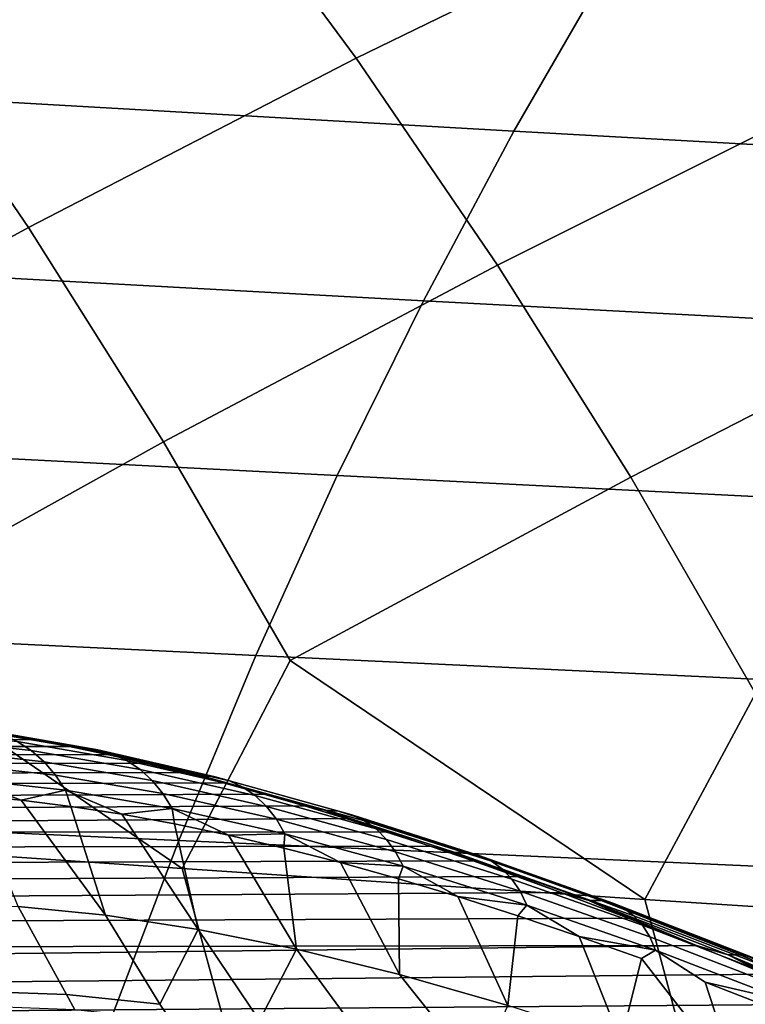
# Model space of a CAD drawing. Header units: metres. Extents: x -240 to 45, y -77 to 27.
# Tile 509 of 656: x -176.3 to -174.48, y 6.92 to 9.39. Entities that reach past the tile are written whole.
import ezdxf

# ---------------------------------------------------------------- set-up
doc = ezdxf.new("R2010")
doc.units = ezdxf.units.M
doc.layers.add('solid_102011X2', color=7, linetype='CONTINUOUS')

msp = doc.modelspace()

# ---------------------------------------------------------------- linework, layer by layer
at = {"layer": 'solid_102011X2'}
for points in [[(-175.457169, 9.29285, 311.006561), (-175.831741, 9.799265, 311.133331), (-175.020126, 10.182684, 312.848969), (-174.630981, 9.695493, 312.71344)], [(-174.261658, 9.194586, 312.584503), (-174.630981, 9.695493, 312.71344), (-173.799652, 10.075276, 314.411957), (-173.416077, 9.593368, 314.273956)], [(-176.279404, 8.867661, 309.292236), (-176.638885, 9.392944, 309.409698), (-175.831741, 9.799265, 311.133331), (-175.457169, 9.29285, 311.006561)], [(-175.1026, 8.773307, 310.887177), (-175.457169, 9.29285, 311.006561), (-174.630981, 9.695493, 312.71344), (-174.261658, 9.194586, 312.584503)], [(-174.824066, 9.521833, 344.258881), (-176.601791, 9.628413, 342.870148), (-176.846039, 9.212018, 343.14679), (-175.061798, 9.110025, 344.535583)], [(-173.030914, 9.416492, 345.62381), (-174.824066, 9.521833, 344.258881), (-175.061798, 9.110025, 344.535583), (-173.262253, 9.009226, 345.900513)], [(-177.099396, 8.420264, 307.57074), (-177.442688, 8.964001, 307.679138), (-176.638885, 9.392944, 309.409698), (-176.279404, 8.867661, 309.292236)], [(-175.94072, 8.329904, 309.18222), (-176.279404, 8.867661, 309.292236), (-175.457169, 9.29285, 311.006561), (-175.1026, 8.773307, 310.887177)], [(-175.061798, 9.110025, 344.535583), (-176.846039, 9.212018, 343.14679), (-177.0793, 8.781411, 343.41098), (-175.288849, 8.684167, 344.799835)], [(-174.768555, 8.241398, 310.77533), (-175.1026, 8.773307, 310.887177), (-174.261658, 9.194586, 312.584503), (-173.912079, 8.680665, 312.463013)], [(-173.262253, 9.009226, 345.900513), (-175.061798, 9.110025, 344.535583), (-175.288849, 8.684167, 344.799835), (-173.48317, 8.588066, 346.164795)], [(-176.777664, 7.864751, 307.469818), (-177.099396, 8.420264, 307.57074), (-176.279404, 8.867661, 309.292236), (-175.94072, 8.329904, 309.18222)], [(-175.288849, 8.684167, 344.799835), (-177.0793, 8.781411, 343.41098), (-177.301208, 8.337264, 343.662323), (-175.504837, 8.244921, 345.051239)], [(-175.623291, 7.780472, 309.079712), (-175.94072, 8.329904, 309.18222), (-175.1026, 8.773307, 310.887177), (-174.768555, 8.241398, 310.77533)], [(-173.48317, 8.588066, 346.164795), (-175.288849, 8.684167, 344.799835), (-175.504837, 8.244921, 345.051239), (-173.693344, 8.153668, 346.416229)], [(-174.455475, 7.697915, 310.671051), (-174.768555, 8.241398, 310.77533), (-173.912079, 8.680665, 312.463013), (-173.582718, 8.154488, 312.349091)], [(-175.504837, 8.244921, 345.051239), (-177.301208, 8.337264, 343.662323), (-177.511444, 7.880268, 343.900421), (-175.709473, 7.79297, 345.289429)], [(-175.94072, 8.329904, 309.18222), (-175.623291, 7.780472, 309.079712), (-175.893845, 7.258296, 308.197662), (-176.777664, 7.864751, 307.469818)], [(-173.693344, 8.153668, 346.416229), (-175.504837, 8.244921, 345.051239), (-175.709473, 7.79297, 345.289429), (-173.892456, 7.706708, 346.654388)], [(-174.768555, 8.241398, 310.77533), (-174.455475, 7.697915, 310.671051), (-174.733261, 7.180803, 309.801331), (-175.623291, 7.780472, 309.079712)], [(-175.709473, 7.79297, 345.289429), (-177.511444, 7.880268, 343.900421), (-177.709656, 7.411116, 344.124908), (-175.902405, 7.329002, 345.513977)], [(-176.777664, 7.864751, 307.469818), (-175.893845, 7.258296, 308.197662), (-177.041016, 7.337497, 306.575623)], [(-173.892456, 7.706708, 346.654388), (-175.709473, 7.79297, 345.289429), (-175.902405, 7.329002, 345.513977), (-174.080185, 7.247866, 346.878967)], [(-175.623291, 7.780472, 309.079712), (-174.733261, 7.180803, 309.801331), (-175.893845, 7.258296, 308.197662)], [(-174.455475, 7.697915, 310.671051), (-173.559097, 7.104792, 311.385681), (-174.733261, 7.180803, 309.801331)], [(-176.35997, 7.598286, 295.999298), (-181.766495, 7.584608, 299.399109), (-181.67038, 7.564422, 299.537445), (-176.269302, 7.582575, 296.116974)], [(-176.27269, 7.554585, 295.770294), (-176.529495, 7.583139, 295.404572), (-176.566299, 7.606336, 295.43042), (-176.307709, 7.577451, 295.798798)], [(-176.424377, 7.609926, 295.888977), (-176.35997, 7.598286, 295.999298), (-176.269302, 7.582575, 296.116974)], [(-176.424377, 7.609926, 295.888977), (-176.269302, 7.582575, 296.116974), (-176.176849, 7.564803, 296.233124)], [(-176.143997, 7.560469, 296.249908), (-176.424377, 7.609926, 295.888977), (-176.176849, 7.564803, 296.233124)], [(-176.105408, 7.556388, 296.217407), (-176.384155, 7.605345, 295.858612), (-176.424377, 7.609926, 295.888977), (-176.143997, 7.560469, 296.249908)], [(-176.068054, 7.546025, 296.184875), (-176.345062, 7.594462, 295.8284), (-176.384155, 7.605345, 295.858612), (-176.105408, 7.556388, 296.217407)], [(-176.032532, 7.529545, 296.152832), (-176.307709, 7.577451, 295.798798), (-176.345062, 7.594462, 295.8284), (-176.068054, 7.546025, 296.184875)], [(-176.176849, 7.564803, 296.233124), (-176.269302, 7.582575, 296.116974), (-181.67038, 7.564422, 299.537445)], [(-176.24057, 7.526228, 295.743378), (-176.495544, 7.554456, 295.380371), (-176.529495, 7.583139, 295.404572), (-176.27269, 7.554585, 295.770294)], [(-175.999405, 7.507213, 296.121796), (-176.27269, 7.554585, 295.770294), (-176.307709, 7.577451, 295.798798), (-176.032532, 7.529545, 296.152832)], [(-176.176849, 7.564803, 296.233124), (-181.67038, 7.564422, 299.537445), (-181.573212, 7.541542, 299.674683), (-176.082672, 7.54498, 296.347687)], [(-176.082672, 7.54498, 296.347687), (-181.573212, 7.541542, 299.674683), (-181.475021, 7.515961, 299.810883), (-175.986786, 7.523123, 296.460602)], [(-176.211868, 7.492836, 295.718445), (-176.465027, 7.520747, 295.358185), (-176.495544, 7.554456, 295.380371), (-176.24057, 7.526228, 295.743378)], [(-175.969208, 7.479385, 296.092224), (-176.24057, 7.526228, 295.743378), (-176.27269, 7.554585, 295.770294), (-175.999405, 7.507213, 296.121796)], [(-176.143997, 7.560469, 296.249908), (-176.176849, 7.564803, 296.233124), (-176.082672, 7.54498, 296.347687)], [(-176.143997, 7.560469, 296.249908), (-176.082672, 7.54498, 296.347687), (-175.986786, 7.523123, 296.460602)], [(-176.143997, 7.560469, 296.249908), (-175.986786, 7.523123, 296.460602), (-175.889252, 7.499249, 296.571838)], [(-175.847778, 7.491854, 296.594574), (-176.143997, 7.560469, 296.249908), (-175.889252, 7.499249, 296.571838)], [(-175.810898, 7.488448, 296.560089), (-176.105408, 7.556388, 296.217407), (-176.143997, 7.560469, 296.249908), (-175.847778, 7.491854, 296.594574)], [(-175.775375, 7.478788, 296.52536), (-176.068054, 7.546025, 296.184875), (-176.105408, 7.556388, 296.217407), (-175.810898, 7.488448, 296.560089)], [(-175.74176, 7.463029, 296.490967), (-176.032532, 7.529545, 296.152832), (-176.068054, 7.546025, 296.184875), (-175.775375, 7.478788, 296.52536)], [(-175.986786, 7.523123, 296.460602), (-181.475021, 7.515961, 299.810883), (-181.375793, 7.487649, 299.945953), (-175.889252, 7.499249, 296.571838)], [(-176.187042, 7.454942, 295.695892), (-176.438385, 7.48255, 295.338379), (-176.465027, 7.520747, 295.358185), (-176.211868, 7.492836, 295.718445)], [(-175.942429, 7.446508, 296.064606), (-176.211868, 7.492836, 295.718445), (-176.24057, 7.526228, 295.743378), (-175.969208, 7.479385, 296.092224)], [(-175.710602, 7.441422, 296.457458), (-175.999405, 7.507213, 296.121796), (-176.032532, 7.529545, 296.152832), (-175.74176, 7.463029, 296.490967)], [(-175.889252, 7.499249, 296.571838), (-181.375793, 7.487649, 299.945953), (-181.275513, 7.456597, 300.080017), (-175.790054, 7.473365, 296.681305)], [(-175.919479, 7.409107, 296.039398), (-176.187042, 7.454942, 295.695892), (-176.211868, 7.492836, 295.718445), (-175.942429, 7.446508, 296.064606)], [(-175.682404, 7.414312, 296.425354), (-175.969208, 7.479385, 296.092224), (-175.999405, 7.507213, 296.121796), (-175.710602, 7.441422, 296.457458)], [(-175.847778, 7.491854, 296.594574), (-175.889252, 7.499249, 296.571838), (-175.790054, 7.473365, 296.681305)], [(-175.847778, 7.491854, 296.594574), (-175.790054, 7.473365, 296.681305), (-175.689301, 7.44551, 296.788971)], [(-175.847778, 7.491854, 296.594574), (-175.689301, 7.44551, 296.788971), (-175.587051, 7.415715, 296.894684)], [(-175.536743, 7.404707, 296.921417), (-175.847778, 7.491854, 296.594574), (-175.587051, 7.415715, 296.894684)], [(-175.501663, 7.402135, 296.88504), (-175.810898, 7.488448, 296.560089), (-175.847778, 7.491854, 296.594574), (-175.536743, 7.404707, 296.921417)], [(-175.790054, 7.473365, 296.681305), (-181.275513, 7.456597, 300.080017), (-181.17424, 7.422818, 300.213013), (-175.689301, 7.44551, 296.788971)], [(-176.438385, 7.48255, 295.338379), (-176.298004, 7.42998, 295.49411), (-176.418701, 7.441068, 295.317749)], [(-176.187042, 7.454942, 295.695892), (-176.298004, 7.42998, 295.49411), (-176.438385, 7.48255, 295.338379)], [(-175.657593, 7.382135, 296.395203), (-175.942429, 7.446508, 296.064606), (-175.969208, 7.479385, 296.092224), (-175.682404, 7.414312, 296.425354)], [(-175.468048, 7.393344, 296.848267), (-175.775375, 7.478788, 296.52536), (-175.810898, 7.488448, 296.560089), (-175.501663, 7.402135, 296.88504)], [(-175.436417, 7.378475, 296.811646), (-175.74176, 7.463029, 296.490967), (-175.775375, 7.478788, 296.52536), (-175.468048, 7.393344, 296.848267)], [(-175.689301, 7.44551, 296.788971), (-181.17424, 7.422818, 300.213013), (-181.072083, 7.386316, 300.344757), (-175.587051, 7.415715, 296.894684)], [(-176.187042, 7.454942, 295.695892), (-176.173599, 7.414533, 295.66687), (-176.298004, 7.42998, 295.49411)], [(-176.187042, 7.454942, 295.695892), (-176.045502, 7.394765, 295.835999), (-176.173599, 7.414533, 295.66687)], [(-175.919479, 7.409107, 296.039398), (-176.045502, 7.394765, 295.835999), (-176.187042, 7.454942, 295.695892)], [(-175.636597, 7.345406, 296.367432), (-175.919479, 7.409107, 296.039398), (-175.942429, 7.446508, 296.064606), (-175.657593, 7.382135, 296.395203)], [(-175.407318, 7.357766, 296.775818), (-175.710602, 7.441422, 296.457458), (-175.74176, 7.463029, 296.490967), (-175.436417, 7.378475, 296.811646)], [(-175.38118, 7.331549, 296.741302), (-175.682404, 7.414312, 296.425354), (-175.710602, 7.441422, 296.457458), (-175.407318, 7.357766, 296.775818)], [(-176.418701, 7.441068, 295.317749), (-176.298004, 7.42998, 295.49411), (-176.086349, 7.141394, 295.510193), (-176.305435, 7.162892, 295.195526)], [(-176.298004, 7.42998, 295.49411), (-176.173599, 7.414533, 295.66687), (-176.086349, 7.141394, 295.510193)], [(-175.587051, 7.415715, 296.894684), (-181.072083, 7.386316, 300.344757), (-180.969086, 7.347084, 300.475281), (-175.483292, 7.383995, 296.998444)], [(-175.902405, 7.329002, 345.513977), (-177.709656, 7.411116, 344.124908), (-177.895569, 6.93054, 344.335449), (-176.083359, 6.853738, 345.724579)], [(-176.173599, 7.414533, 295.66687), (-176.045502, 7.394765, 295.835999), (-175.853592, 7.105682, 295.814056), (-176.086349, 7.141394, 295.510193)], [(-175.919479, 7.409107, 296.039398), (-175.913651, 7.370701, 296.001587), (-176.045502, 7.394765, 295.835999)], [(-176.045502, 7.394765, 295.835999), (-175.913651, 7.370701, 296.001587), (-175.853592, 7.105682, 295.814056)], [(-175.919479, 7.409107, 296.039398), (-175.778046, 7.342357, 296.163605), (-175.913651, 7.370701, 296.001587)], [(-175.636597, 7.345406, 296.367432), (-175.778046, 7.342357, 296.163605), (-175.919479, 7.409107, 296.039398)], [(-175.358429, 7.300242, 296.70871), (-175.657593, 7.382135, 296.395203), (-175.682404, 7.414312, 296.425354), (-175.38118, 7.331549, 296.741302)], [(-175.536743, 7.404707, 296.921417), (-175.587051, 7.415715, 296.894684), (-175.483292, 7.383995, 296.998444)], [(-175.536743, 7.404707, 296.921417), (-175.483292, 7.383995, 296.998444), (-175.378098, 7.350399, 297.100159)], [(-175.536743, 7.404707, 296.921417), (-175.378098, 7.350399, 297.100159), (-175.271545, 7.314963, 297.199768)], [(-175.211807, 7.299855, 297.228821), (-175.536743, 7.404707, 296.921417), (-175.271545, 7.314963, 297.199768)], [(-175.178604, 7.298251, 297.190674), (-175.501663, 7.402135, 296.88504), (-175.536743, 7.404707, 296.921417), (-175.211807, 7.299855, 297.228821)], [(-175.146988, 7.290471, 297.151947), (-175.468048, 7.393344, 296.848267), (-175.501663, 7.402135, 296.88504), (-175.178604, 7.298251, 297.190674)], [(-175.117447, 7.27664, 297.113251), (-175.436417, 7.378475, 296.811646), (-175.468048, 7.393344, 296.848267), (-175.146988, 7.290471, 297.151947)], [(-175.378098, 7.350399, 297.100159), (-175.483292, 7.383995, 296.998444), (-180.969086, 7.347084, 300.475281)], [(-175.913651, 7.370701, 296.001587), (-175.778046, 7.342357, 296.163605), (-175.607498, 7.055877, 296.106415), (-175.853592, 7.105682, 295.814056)], [(-175.339447, 7.264348, 296.678497), (-175.636597, 7.345406, 296.367432), (-175.657593, 7.382135, 296.395203), (-175.358429, 7.300242, 296.70871)], [(-175.090485, 7.256979, 297.075195), (-175.407318, 7.357766, 296.775818), (-175.436417, 7.378475, 296.811646), (-175.117447, 7.27664, 297.113251)], [(-175.378098, 7.350399, 297.100159), (-180.969086, 7.347084, 300.475281), (-180.86525, 7.305128, 300.604553), (-175.271545, 7.314963, 297.199768)], [(-175.636597, 7.345406, 296.367432), (-175.638977, 7.309834, 296.321625), (-175.778046, 7.342357, 296.163605)], [(-175.778046, 7.342357, 296.163605), (-175.638977, 7.309834, 296.321625), (-175.607498, 7.055877, 296.106415)], [(-175.636597, 7.345406, 296.367432), (-175.496536, 7.27319, 296.475616), (-175.638977, 7.309834, 296.321625)], [(-175.339447, 7.264348, 296.678497), (-175.496536, 7.27319, 296.475616), (-175.636597, 7.345406, 296.367432)], [(-175.066513, 7.231804, 297.038422), (-175.38118, 7.331549, 296.741302), (-175.407318, 7.357766, 296.775818), (-175.090485, 7.256979, 297.075195)], [(-175.893845, 7.258296, 308.197662), (-175.739716, 6.692486, 307.94101), (-176.882492, 6.765562, 306.317352), (-177.041016, 7.337497, 306.575623)], [(-174.080185, 7.247866, 346.878967), (-175.902405, 7.329002, 345.513977), (-176.083359, 6.853738, 345.724579), (-174.256256, 6.777855, 347.089569)], [(-175.045914, 7.201516, 297.00351), (-175.358429, 7.300242, 296.70871), (-175.38118, 7.331549, 296.741302), (-175.066513, 7.231804, 297.038422)], [(-175.271545, 7.314963, 297.199768), (-180.86525, 7.305128, 300.604553), (-180.760727, 7.260471, 300.732483), (-175.163605, 7.277708, 297.297241)], [(-175.496536, 7.27319, 296.475616), (-175.34845, 6.992095, 296.386414), (-175.607498, 7.055877, 296.106415), (-175.638977, 7.309834, 296.321625)], [(-175.029022, 7.166601, 296.971008), (-175.339447, 7.264348, 296.678497), (-175.358429, 7.300242, 296.70871), (-175.045914, 7.201516, 297.00351)], [(-175.211807, 7.299855, 297.228821), (-175.271545, 7.314963, 297.199768), (-175.163605, 7.277708, 297.297241)], [(-175.211807, 7.299855, 297.228821), (-175.163605, 7.277708, 297.297241), (-175.054306, 7.238671, 297.392517)], [(-175.211807, 7.299855, 297.228821), (-175.054306, 7.238671, 297.392517), (-174.94368, 7.197884, 297.485596)], [(-174.873886, 7.178329, 297.515137), (-175.211807, 7.299855, 297.228821), (-174.94368, 7.197884, 297.485596)], [(-174.842651, 7.177804, 297.475311), (-175.178604, 7.298251, 297.190674), (-175.211807, 7.299855, 297.228821), (-174.873886, 7.178329, 297.515137)], [(-174.813126, 7.171152, 297.434753), (-175.146988, 7.290471, 297.151947), (-175.178604, 7.298251, 297.190674), (-174.842651, 7.177804, 297.475311)], [(-175.163605, 7.277708, 297.297241), (-180.760727, 7.260471, 300.732483), (-180.655548, 7.213114, 300.859009), (-175.054306, 7.238671, 297.392517)], [(-175.496536, 7.27319, 296.475616), (-175.351074, 7.232538, 296.625092), (-175.34845, 6.992095, 296.386414)], [(-175.339447, 7.264348, 296.678497), (-175.351074, 7.232538, 296.625092), (-175.496536, 7.27319, 296.475616)], [(-174.785767, 7.158481, 297.394104), (-175.117447, 7.27664, 297.113251), (-175.146988, 7.290471, 297.151947), (-174.813126, 7.171152, 297.434753)], [(-174.761032, 7.139993, 297.354034), (-175.090485, 7.256979, 297.075195), (-175.117447, 7.27664, 297.113251), (-174.785767, 7.158481, 297.394104)], [(-174.733261, 7.180803, 309.801331), (-174.583542, 6.621001, 309.546204), (-175.739716, 6.692486, 307.94101), (-175.893845, 7.258296, 308.197662)], [(-175.339447, 7.264348, 296.678497), (-175.202728, 7.18802, 296.769928), (-175.351074, 7.232538, 296.625092)], [(-175.029022, 7.166601, 296.971008), (-175.202728, 7.18802, 296.769928), (-175.339447, 7.264348, 296.678497)], [(-174.739304, 7.115984, 297.315155), (-175.066513, 7.231804, 297.038422), (-175.090485, 7.256979, 297.075195), (-174.761032, 7.139993, 297.354034)], [(-175.054306, 7.238671, 297.392517), (-180.655548, 7.213114, 300.859009), (-180.549713, 7.16305, 300.984161), (-174.94368, 7.197884, 297.485596)], [(-175.202728, 7.18802, 296.769928), (-175.07695, 6.914635, 296.653168), (-175.34845, 6.992095, 296.386414), (-175.351074, 7.232538, 296.625092)], [(-174.720932, 7.086839, 297.278076), (-175.045914, 7.201516, 297.00351), (-175.066513, 7.231804, 297.038422), (-174.739304, 7.115984, 297.315155)], [(-174.94368, 7.197884, 297.485596), (-180.549713, 7.16305, 300.984161), (-180.443359, 7.110299, 301.10788), (-174.775223, 7.133472, 297.621002)], [(-174.706223, 7.053024, 297.243408), (-175.029022, 7.166601, 296.971008), (-175.045914, 7.201516, 297.00351), (-174.720932, 7.086839, 297.278076)], [(-174.873886, 7.178329, 297.515137), (-174.94368, 7.197884, 297.485596), (-174.775223, 7.133472, 297.621002)], [(-176.184357, 6.941902, 295.147583), (-176.401535, 6.95, 294.805481), (-176.510437, 7.170062, 294.870911), (-176.305435, 7.162892, 295.195526)], [(-175.202728, 7.18802, 296.769928), (-175.051651, 7.139726, 296.909912), (-175.07695, 6.914635, 296.653168)], [(-175.029022, 7.166601, 296.971008), (-175.051651, 7.139726, 296.909912), (-175.202728, 7.18802, 296.769928)], [(-174.873886, 7.178329, 297.515137), (-174.775223, 7.133472, 297.621002), (-174.603745, 7.065267, 297.751282)], [(-174.523972, 7.041362, 297.778809), (-174.873886, 7.178329, 297.515137), (-174.603745, 7.065267, 297.751282)], [(-174.494797, 7.042003, 297.737488), (-174.842651, 7.177804, 297.475311), (-174.873886, 7.178329, 297.515137), (-174.523972, 7.041362, 297.778809)], [(-174.467438, 7.036572, 297.695251), (-174.813126, 7.171152, 297.434753), (-174.842651, 7.177804, 297.475311), (-174.494797, 7.042003, 297.737488)], [(-174.442368, 7.025157, 297.652802), (-174.785767, 7.158481, 297.394104), (-174.813126, 7.171152, 297.434753), (-174.467438, 7.036572, 297.695251)], [(-173.559097, 7.104792, 311.385681), (-173.413849, 6.550897, 311.131958), (-174.583542, 6.621001, 309.546204), (-174.733261, 7.180803, 309.801331)], [(-175.950241, 6.917655, 295.478943), (-176.184357, 6.941902, 295.147583), (-176.305435, 7.162892, 295.195526), (-176.086349, 7.141394, 295.510193)], [(-175.029022, 7.166601, 296.971008), (-174.897903, 7.087781, 297.044983), (-175.051651, 7.139726, 296.909912)], [(-174.706223, 7.053024, 297.243408), (-174.897903, 7.087781, 297.044983), (-175.029022, 7.166601, 296.971008)], [(-174.419952, 7.007941, 297.61084), (-174.761032, 7.139993, 297.354034), (-174.785767, 7.158481, 297.394104), (-174.442368, 7.025157, 297.652802)], [(-174.775223, 7.133472, 297.621002), (-180.443359, 7.110299, 301.10788), (-180.338745, 7.056044, 301.22757), (-174.603745, 7.065267, 297.751282)], [(-175.950241, 6.917655, 295.478943), (-176.086349, 7.141394, 295.510193), (-175.853592, 7.105682, 295.814056)], [(-174.897903, 7.087781, 297.044983), (-174.793732, 6.824138, 296.905457), (-175.07695, 6.914635, 296.653168), (-175.051651, 7.139726, 296.909912)], [(-174.400558, 6.985198, 297.570007), (-174.739304, 7.115984, 297.315155), (-174.761032, 7.139993, 297.354034), (-174.419952, 7.007941, 297.61084)], [(-175.923309, 6.878439, 295.483948), (-175.950241, 6.917655, 295.478943), (-175.853592, 7.105682, 295.814056), (-175.699982, 6.877206, 295.797882)], [(-175.699982, 6.877206, 295.797882), (-175.853592, 7.105682, 295.814056), (-175.607498, 7.055877, 296.106415)], [(-174.384506, 6.957294, 297.530945), (-174.720932, 7.086839, 297.278076), (-174.739304, 7.115984, 297.315155), (-174.400558, 6.985198, 297.570007)], [(-174.897903, 7.087781, 297.044983), (-174.741348, 7.03221, 297.175201), (-174.793732, 6.824138, 296.905457)], [(-174.706223, 7.053024, 297.243408), (-174.741348, 7.03221, 297.175201), (-174.897903, 7.087781, 297.044983)], [(-174.37204, 6.924675, 297.494324), (-174.706223, 7.053024, 297.243408), (-174.720932, 7.086839, 297.278076), (-174.384506, 6.957294, 297.530945)], [(-174.603745, 7.065267, 297.751282), (-180.338745, 7.056044, 301.22757), (-180.233673, 6.999204, 301.345886)], [(-174.603745, 7.065267, 297.751282), (-180.233673, 6.999204, 301.345886), (-180.121445, 6.935884, 301.470245), (-174.429214, 6.993353, 297.876404)], [(-175.667282, 6.836167, 295.807739), (-175.699982, 6.877206, 295.797882), (-175.607498, 7.055877, 296.106415), (-175.434555, 6.820854, 296.102936)], [(-175.154968, 6.748962, 296.3927), (-175.434555, 6.820854, 296.102936), (-175.607498, 7.055877, 296.106415), (-175.34845, 6.992095, 296.386414)], [(-174.706223, 7.053024, 297.243408), (-174.582123, 6.973142, 297.300415), (-174.499557, 6.721287, 297.14212), (-174.741348, 7.03221, 297.175201)], [(-174.37204, 6.924675, 297.494324), (-174.582123, 6.973142, 297.300415), (-174.706223, 7.053024, 297.243408)], [(-174.523972, 7.041362, 297.778809), (-174.603745, 7.065267, 297.751282), (-174.429214, 6.993353, 297.876404)], [(-174.741348, 7.03221, 297.175201), (-174.499557, 6.721287, 297.14212), (-174.557571, 6.560894, 296.920807), (-174.793732, 6.824138, 296.905457)], [(-174.136124, 6.892273, 297.97583), (-174.494797, 7.042003, 297.737488), (-174.523972, 7.041362, 297.778809), (-174.163147, 6.89041, 298.018555)], [(-174.523972, 7.041362, 297.778809), (-174.429214, 6.993353, 297.876404), (-174.251602, 6.917802, 297.996216)], [(-174.163147, 6.89041, 298.018555), (-174.523972, 7.041362, 297.778809), (-174.251602, 6.917802, 297.996216)], [(-174.111038, 6.888124, 297.932068), (-174.467438, 7.036572, 297.695251), (-174.494797, 7.042003, 297.737488), (-174.136124, 6.892273, 297.97583)], [(-174.429214, 6.993353, 297.876404), (-180.121445, 6.935884, 301.470245), (-180.013489, 6.872426, 301.587921), (-174.251602, 6.917802, 297.996216)], [(-175.154968, 6.748962, 296.3927), (-175.34845, 6.992095, 296.386414), (-175.07695, 6.914635, 296.653168)], [(-174.582123, 6.973142, 297.300415), (-174.420181, 6.910659, 297.420563), (-174.499557, 6.721287, 297.14212)], [(-174.37204, 6.924675, 297.494324), (-174.420181, 6.910659, 297.420563), (-174.582123, 6.973142, 297.300415)], [(-176.163147, 6.903893, 295.146179), (-176.385818, 6.912398, 294.796021), (-176.401535, 6.95, 294.805481), (-176.184357, 6.941902, 295.147583)], [(-176.083359, 6.853738, 345.724579), (-177.895569, 6.93054, 344.335449), (-178.068878, 6.439284, 344.531738), (-176.252045, 6.367915, 345.920898)], [(-175.923309, 6.878439, 295.483948), (-176.163147, 6.903893, 295.146179), (-176.184357, 6.941902, 295.147583), (-175.950241, 6.917655, 295.478943)], [(-174.251602, 6.917802, 297.996216), (-180.013489, 6.872426, 301.587921), (-179.905289, 6.806316, 301.70401), (-174.070908, 6.838731, 298.110657)]]:
    msp.add_3dface(points, dxfattribs=at)

doc.saveas('drawing.dxf')
